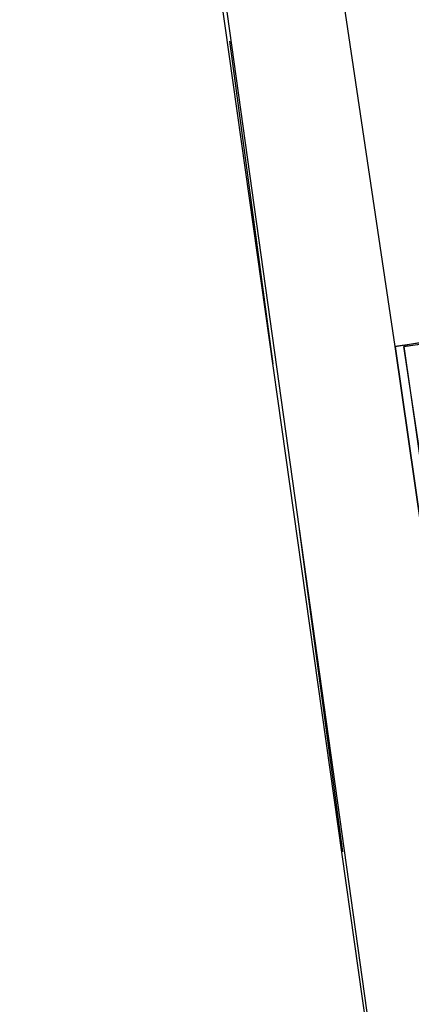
# Model space of a CAD drawing. Header units: feet. Extents: x -79 to 198, y -22 to 181.
# Tile 915 of 982: x 134.999 to 135.598, y 133.838 to 135.344. Entities that reach past the tile are written whole.
import ezdxf

# ---------------------------------------------------------------- set-up
doc = ezdxf.new("R2010")
doc.units = ezdxf.units.FT
doc.layers.add('A-LINEA', color=7, linetype='CONTINUOUS')

msp = doc.modelspace()

# ---------------------------------------------------------------- linework, layer by layer
at = {"layer": 'A-LINEA'}
for p, q in [((135.5733, 134.8444), (135.0267, 138.5111)), ((135.5733, 134.8444), (135.0267, 138.5111)), ((135.3867, 134.8178), (135.32, 135.3111)), ((135.3867, 134.8178), (135.32, 135.3111)), ((135.4933, 134.0711), (135.4267, 134.5644)), ((135.4933, 134.0711), (135.4267, 134.5644))]:
    msp.add_line(p, q, dxfattribs=at)
for points in [[(137.5067, 106.2578), (137.4533, 109.6311), (137.3467, 112.9911), (137.1867, 116.3644), (136.9733, 119.7244), (136.72, 123.0844), (136.4, 126.4444), (136.04, 129.7911), (135.6267, 133.1378), (135.16, 136.4711), (134.64, 139.8044), (134.0667, 143.1244)], [(137.5067, 106.2578), (137.4533, 109.5911), (137.3467, 112.9244), (137.2, 116.2444), (136.9867, 119.5778), (136.7333, 122.8978), (136.4267, 126.2178), (136.0667, 129.5244), (135.6667, 132.8311), (135.2, 136.1378), (134.6933, 139.4311), (134.1333, 142.7111)], [(135.6133, 134.5644), (135.5733, 134.8444), (136.1467, 134.9378), (136.1867, 134.6444), (135.6133, 134.5644)], [(135.6133, 134.5644), (135.5733, 134.8444), (136.1467, 134.9378), (136.1867, 134.6444), (135.6133, 134.5644)], [(135.5733, 134.8444), (135.6133, 134.5644), (136.1867, 134.6311), (136.1467, 134.9244), (135.5733, 134.8444)], [(135.5733, 134.8444), (135.6133, 134.5644), (136.1867, 134.6311), (136.1467, 134.9244), (135.5733, 134.8444)], [(135.6267, 134.5778), (135.5867, 134.8444), (136.1333, 134.9244), (136.1733, 134.6578), (135.6267, 134.5778)], [(135.6267, 134.5778), (135.5867, 134.8444), (136.1333, 134.9244), (136.1733, 134.6578), (135.6267, 134.5778)], [(135.5867, 134.8444), (135.6267, 134.5644), (136.1733, 134.6444), (136.1467, 134.9111), (135.5867, 134.8444)], [(135.5867, 134.8444), (135.6267, 134.5644), (136.1733, 134.6444), (136.1467, 134.9111), (135.5867, 134.8444)]]:
    msp.add_lwpolyline(points, dxfattribs=at)

doc.saveas('drawing.dxf')
